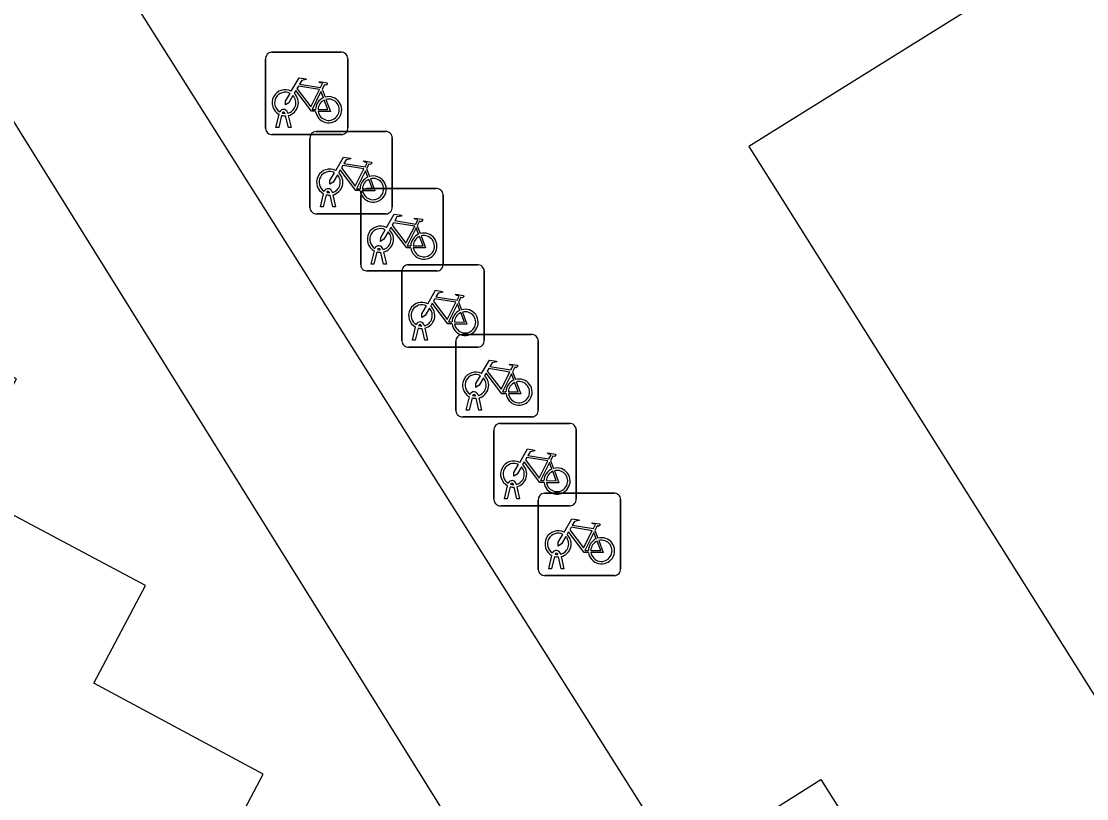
# Model space of a CAD drawing. Extents: x 159280 to 160375, y 384531 to 385872.
# Drawn here: x 159834.9 to 159847.84, y 385493.56 to 385502.99 of the extents above; entities that cross this region are included whole.
import ezdxf

# ---------------------------------------------------------------- set-up
doc = ezdxf.new("R2010")
doc.units = 0
for name, color, linetype in [('IMGEO_Fietsenrek', 7, 'Continuous'), ('IMGEO_Parkeervlak_open', 7, 'Continuous'), ('IMGEO_Rijbaan_lokaal_open', 7, 'Continuous'), ('IMGEO_Voetpad_open', 7, 'Continuous')]:
    doc.layers.add(name, color=color, linetype=linetype)

msp = doc.modelspace()

# ---------------------------------------------------------------- linework, layer by layer
at = {"layer": 'IMGEO_Fietsenrek'}
for p, q in [((159837.943, 385502.62), (159838.784, 385502.62)), ((159838.784, 385502.62), (159837.943, 385502.62)), ((159837.868, 385501.695), (159837.868, 385502.536)), ((159837.868, 385502.536), (159837.868, 385501.695)), ((159838.868, 385502.545), (159838.868, 385501.704)), ((159838.868, 385501.704), (159838.868, 385502.545)), ((159838.555, 385502.169), (159838.591, 385502.074)), ((159837.995, 385501.704), (159838.034, 385501.864)), ((159838.064, 385501.852), (159838.029, 385501.704)), ((159838.106, 385501.876), (159838.105, 385501.88)), ((159838.147, 385501.704), (159838.113, 385501.846)), ((159838.137, 385501.887), (159838.138, 385501.88)), ((159838.145, 385501.85), (159838.18, 385501.704)), ((159838.029, 385501.704), (159837.995, 385501.704)), ((159838.18, 385501.704), (159838.147, 385501.704)), ((159838.793, 385501.62), (159837.952, 385501.62)), ((159837.952, 385501.62), (159838.793, 385501.62)), ((159838.408, 385500.732), (159838.408, 385501.573)), ((159838.408, 385501.573), (159838.408, 385500.732)), ((159838.483, 385501.657), (159839.324, 385501.657)), ((159839.324, 385501.657), (159838.483, 385501.657)), ((159839.408, 385501.582), (159839.408, 385500.741)), ((159839.408, 385500.741), (159839.408, 385501.582)), ((159839.095, 385501.206), (159839.131, 385501.111)), ((159838.535, 385500.741), (159838.574, 385500.901)), ((159838.646, 385500.913), (159838.645, 385500.917)), ((159838.677, 385500.924), (159838.678, 385500.917)), ((159839.099, 385500.964), (159839.94, 385500.964)), ((159839.94, 385500.964), (159839.099, 385500.964)), ((159838.604, 385500.889), (159838.569, 385500.741)), ((159838.687, 385500.741), (159838.653, 385500.883)), ((159838.685, 385500.887), (159838.72, 385500.741)), ((159839.024, 385500.039), (159839.024, 385500.88)), ((159839.024, 385500.88), (159839.024, 385500.039)), ((159840.024, 385500.889), (159840.024, 385500.048)), ((159840.024, 385500.048), (159840.024, 385500.889)), ((159839.333, 385500.657), (159838.492, 385500.657)), ((159838.492, 385500.657), (159839.333, 385500.657)), ((159838.569, 385500.741), (159838.535, 385500.741)), ((159838.72, 385500.741), (159838.687, 385500.741)), ((159839.711, 385500.513), (159839.747, 385500.418)), ((159839.151, 385500.048), (159839.19, 385500.208)), ((159839.22, 385500.196), (159839.185, 385500.048)), ((159839.262, 385500.22), (159839.261, 385500.224)), ((159839.303, 385500.048), (159839.269, 385500.19)), ((159839.293, 385500.231), (159839.294, 385500.224)), ((159839.301, 385500.194), (159839.336, 385500.048)), ((159839.185, 385500.048), (159839.151, 385500.048)), ((159839.336, 385500.048), (159839.303, 385500.048)), ((159839.6, 385500.039), (159840.441, 385500.039)), ((159840.441, 385500.039), (159839.6, 385500.039)), ((159839.949, 385499.964), (159839.108, 385499.964)), ((159839.108, 385499.964), (159839.949, 385499.964)), ((159839.525, 385499.114), (159839.525, 385499.955)), ((159839.525, 385499.955), (159839.525, 385499.114)), ((159840.525, 385499.964), (159840.525, 385499.123)), ((159840.525, 385499.123), (159840.525, 385499.964)), ((159840.212, 385499.588), (159840.248, 385499.493)), ((159839.652, 385499.123), (159839.691, 385499.283)), ((159839.721, 385499.271), (159839.686, 385499.123)), ((159839.763, 385499.295), (159839.762, 385499.299)), ((159839.804, 385499.123), (159839.77, 385499.265)), ((159839.794, 385499.306), (159839.795, 385499.299)), ((159839.802, 385499.269), (159839.837, 385499.123)), ((159839.686, 385499.123), (159839.652, 385499.123)), ((159839.837, 385499.123), (159839.804, 385499.123)), ((159840.18, 385498.267), (159840.18, 385499.108)), ((159840.18, 385499.108), (159840.18, 385498.267)), ((159840.255, 385499.192), (159841.096, 385499.192)), ((159841.096, 385499.192), (159840.255, 385499.192)), ((159841.18, 385499.117), (159841.18, 385498.276)), ((159841.18, 385498.276), (159841.18, 385499.117)), ((159840.45, 385499.039), (159839.609, 385499.039)), ((159839.609, 385499.039), (159840.45, 385499.039)), ((159840.867, 385498.741), (159840.903, 385498.646)), ((159840.307, 385498.276), (159840.346, 385498.436)), ((159840.418, 385498.448), (159840.417, 385498.452)), ((159840.449, 385498.459), (159840.45, 385498.452)), ((159840.376, 385498.424), (159840.341, 385498.276)), ((159840.459, 385498.276), (159840.425, 385498.418)), ((159840.457, 385498.422), (159840.492, 385498.276)), ((159841.105, 385498.192), (159840.264, 385498.192)), ((159840.264, 385498.192), (159841.105, 385498.192)), ((159840.341, 385498.276), (159840.307, 385498.276)), ((159840.492, 385498.276), (159840.459, 385498.276)), ((159840.717, 385498.113), (159841.558, 385498.113)), ((159841.558, 385498.113), (159840.717, 385498.113)), ((159840.642, 385497.188), (159840.642, 385498.029)), ((159840.642, 385498.029), (159840.642, 385497.188)), ((159841.642, 385498.038), (159841.642, 385497.197)), ((159841.642, 385497.197), (159841.642, 385498.038)), ((159841.329, 385497.662), (159841.365, 385497.567)), ((159840.769, 385497.197), (159840.808, 385497.357)), ((159840.838, 385497.345), (159840.803, 385497.197)), ((159840.88, 385497.369), (159840.879, 385497.373)), ((159840.921, 385497.197), (159840.887, 385497.339)), ((159840.911, 385497.38), (159840.912, 385497.373)), ((159840.919, 385497.343), (159840.954, 385497.197)), ((159840.803, 385497.197), (159840.769, 385497.197)), ((159840.954, 385497.197), (159840.921, 385497.197)), ((159841.181, 385496.341), (159841.181, 385497.182)), ((159841.181, 385497.182), (159841.181, 385496.341)), ((159841.256, 385497.266), (159842.097, 385497.266)), ((159842.097, 385497.266), (159841.256, 385497.266)), ((159842.181, 385497.191), (159842.181, 385496.35)), ((159842.181, 385496.35), (159842.181, 385497.191)), ((159841.567, 385497.113), (159840.726, 385497.113)), ((159840.726, 385497.113), (159841.567, 385497.113)), ((159841.868, 385496.815), (159841.904, 385496.72)), ((159841.308, 385496.35), (159841.347, 385496.51)), ((159841.377, 385496.498), (159841.342, 385496.35)), ((159841.419, 385496.522), (159841.418, 385496.526)), ((159841.45, 385496.533), (159841.451, 385496.526)), ((159841.458, 385496.496), (159841.493, 385496.35)), ((159841.46, 385496.35), (159841.426, 385496.492)), ((159842.106, 385496.266), (159841.265, 385496.266)), ((159841.265, 385496.266), (159842.106, 385496.266)), ((159841.342, 385496.35), (159841.308, 385496.35)), ((159841.493, 385496.35), (159841.46, 385496.35))]:
    msp.add_line(p, q, dxfattribs=at)
for points in [[(159838.181, 385502.146), (159838.276, 385502.31), (159838.362, 385502.296), (159838.364, 385502.287), (159838.308, 385502.276), (159838.281, 385502.231), (159838.537, 385502.19)], [(159838.524, 385502.165), (159838.267, 385502.206), (159838.25, 385502.177), (159838.417, 385501.957), (159838.524, 385502.165)], [(159838.537, 385502.19), (159838.562, 385502.239), (159838.556, 385502.243), (159838.533, 385502.247), (159838.521, 385502.254), (159838.52, 385502.257), (159838.522, 385502.262), (159838.617, 385502.247), (159838.619, 385502.237), (159838.609, 385502.224), (159838.597, 385502.218), (159838.583, 385502.224), (159838.555, 385502.169)], [(159838.202, 385502.094), (159838.15, 385502.004), (159838.11, 385501.979), (159838.111, 385502.026), (159838.166, 385502.12)], [(159838.477, 385501.902), (159838.427, 385501.902), (159838.236, 385502.153), (159838.217, 385502.121)], [(159838.572, 385502.067), (159838.542, 385502.144), (159838.433, 385501.926), (159838.476, 385501.926)], [(159838.506, 385501.926), (159838.626, 385501.925), (159838.582, 385502.039)], [(159838.602, 385502.046), (159838.657, 385501.901), (159838.507, 385501.901)], [(159838.721, 385501.183), (159838.816, 385501.347), (159838.902, 385501.333), (159838.904, 385501.324), (159838.848, 385501.313), (159838.821, 385501.268), (159839.077, 385501.227)], [(159839.077, 385501.227), (159839.102, 385501.276), (159839.096, 385501.28), (159839.073, 385501.284), (159839.061, 385501.291), (159839.06, 385501.294), (159839.062, 385501.299), (159839.157, 385501.284), (159839.159, 385501.274), (159839.149, 385501.261), (159839.137, 385501.255), (159839.123, 385501.261), (159839.095, 385501.206)], [(159838.742, 385501.131), (159838.69, 385501.041), (159838.65, 385501.016), (159838.651, 385501.063), (159838.706, 385501.157)], [(159839.017, 385500.939), (159838.967, 385500.939), (159838.776, 385501.19), (159838.757, 385501.158)], [(159839.064, 385501.202), (159838.807, 385501.243), (159838.79, 385501.214), (159838.957, 385500.994), (159839.064, 385501.202)], [(159839.112, 385501.104), (159839.082, 385501.181), (159838.973, 385500.963), (159839.016, 385500.963)], [(159839.046, 385500.963), (159839.166, 385500.962), (159839.122, 385501.076)], [(159839.142, 385501.083), (159839.197, 385500.938), (159839.047, 385500.938)], [(159839.337, 385500.49), (159839.432, 385500.654), (159839.518, 385500.64), (159839.52, 385500.631), (159839.464, 385500.62), (159839.437, 385500.575), (159839.693, 385500.534)], [(159839.68, 385500.509), (159839.423, 385500.55), (159839.406, 385500.521), (159839.573, 385500.301), (159839.68, 385500.509)], [(159839.693, 385500.534), (159839.718, 385500.583), (159839.712, 385500.587), (159839.689, 385500.591), (159839.677, 385500.598), (159839.676, 385500.601), (159839.678, 385500.606), (159839.773, 385500.591), (159839.775, 385500.581), (159839.765, 385500.568), (159839.753, 385500.562), (159839.739, 385500.568), (159839.711, 385500.513)], [(159839.358, 385500.438), (159839.306, 385500.348), (159839.266, 385500.323), (159839.267, 385500.37), (159839.322, 385500.464)], [(159839.633, 385500.246), (159839.583, 385500.246), (159839.392, 385500.497), (159839.373, 385500.465)], [(159839.728, 385500.411), (159839.698, 385500.488), (159839.589, 385500.27), (159839.632, 385500.27)], [(159839.662, 385500.27), (159839.782, 385500.269), (159839.738, 385500.383)], [(159839.758, 385500.39), (159839.813, 385500.245), (159839.663, 385500.245)], [(159839.838, 385499.565), (159839.933, 385499.729), (159840.019, 385499.715), (159840.021, 385499.706), (159839.965, 385499.695), (159839.938, 385499.65), (159840.194, 385499.609)], [(159840.181, 385499.584), (159839.924, 385499.625), (159839.907, 385499.596), (159840.074, 385499.376), (159840.181, 385499.584)], [(159840.194, 385499.609), (159840.219, 385499.658), (159840.213, 385499.662), (159840.19, 385499.666), (159840.178, 385499.673), (159840.177, 385499.676), (159840.179, 385499.681), (159840.274, 385499.666), (159840.276, 385499.656), (159840.266, 385499.643), (159840.254, 385499.637), (159840.24, 385499.643), (159840.212, 385499.588)], [(159839.859, 385499.513), (159839.807, 385499.423), (159839.767, 385499.398), (159839.768, 385499.445), (159839.823, 385499.539)], [(159840.134, 385499.321), (159840.084, 385499.321), (159839.893, 385499.572), (159839.874, 385499.54)], [(159840.229, 385499.486), (159840.199, 385499.563), (159840.09, 385499.345), (159840.133, 385499.345)], [(159840.163, 385499.345), (159840.283, 385499.344), (159840.239, 385499.458)], [(159840.259, 385499.465), (159840.314, 385499.32), (159840.164, 385499.32)], [(159840.493, 385498.718), (159840.588, 385498.882), (159840.674, 385498.868), (159840.676, 385498.859), (159840.62, 385498.848), (159840.593, 385498.803), (159840.849, 385498.762)], [(159840.849, 385498.762), (159840.874, 385498.811), (159840.868, 385498.815), (159840.845, 385498.819), (159840.833, 385498.826), (159840.832, 385498.829), (159840.834, 385498.834), (159840.929, 385498.819), (159840.931, 385498.809), (159840.921, 385498.796), (159840.909, 385498.79), (159840.895, 385498.796), (159840.867, 385498.741)], [(159840.789, 385498.474), (159840.739, 385498.474), (159840.548, 385498.725), (159840.529, 385498.693)], [(159840.836, 385498.737), (159840.579, 385498.778), (159840.562, 385498.749), (159840.729, 385498.529), (159840.836, 385498.737)], [(159840.884, 385498.639), (159840.854, 385498.716), (159840.745, 385498.498), (159840.788, 385498.498)], [(159840.514, 385498.666), (159840.462, 385498.576), (159840.422, 385498.551), (159840.423, 385498.598), (159840.478, 385498.692)], [(159840.818, 385498.498), (159840.938, 385498.497), (159840.894, 385498.611)], [(159840.914, 385498.618), (159840.969, 385498.473), (159840.819, 385498.473)], [(159840.955, 385497.639), (159841.05, 385497.803), (159841.136, 385497.789), (159841.138, 385497.78), (159841.082, 385497.769), (159841.055, 385497.724), (159841.311, 385497.683)], [(159841.298, 385497.658), (159841.041, 385497.699), (159841.024, 385497.67), (159841.191, 385497.45), (159841.298, 385497.658)], [(159841.311, 385497.683), (159841.336, 385497.732), (159841.33, 385497.736), (159841.307, 385497.74), (159841.295, 385497.747), (159841.294, 385497.75), (159841.296, 385497.755), (159841.391, 385497.74), (159841.393, 385497.73), (159841.383, 385497.717), (159841.371, 385497.711), (159841.357, 385497.717), (159841.329, 385497.662)], [(159840.976, 385497.587), (159840.924, 385497.497), (159840.884, 385497.472), (159840.885, 385497.519), (159840.94, 385497.613)], [(159841.251, 385497.395), (159841.201, 385497.395), (159841.01, 385497.646), (159840.991, 385497.614)], [(159841.346, 385497.56), (159841.316, 385497.637), (159841.207, 385497.419), (159841.25, 385497.419)], [(159841.28, 385497.419), (159841.4, 385497.418), (159841.356, 385497.532)], [(159841.376, 385497.539), (159841.431, 385497.394), (159841.281, 385497.394)], [(159841.494, 385496.792), (159841.589, 385496.956), (159841.675, 385496.942), (159841.677, 385496.933), (159841.621, 385496.922), (159841.594, 385496.877), (159841.85, 385496.836)], [(159841.85, 385496.836), (159841.875, 385496.885), (159841.869, 385496.889), (159841.846, 385496.893), (159841.834, 385496.9), (159841.833, 385496.903), (159841.835, 385496.908), (159841.93, 385496.893), (159841.932, 385496.883), (159841.922, 385496.87), (159841.91, 385496.864), (159841.896, 385496.87), (159841.868, 385496.815)], [(159841.515, 385496.74), (159841.463, 385496.65), (159841.423, 385496.625), (159841.424, 385496.672), (159841.479, 385496.766)], [(159841.79, 385496.548), (159841.74, 385496.548), (159841.549, 385496.799), (159841.53, 385496.767)], [(159841.837, 385496.811), (159841.58, 385496.852), (159841.563, 385496.823), (159841.73, 385496.603), (159841.837, 385496.811)], [(159841.885, 385496.713), (159841.855, 385496.79), (159841.746, 385496.572), (159841.789, 385496.572)], [(159841.819, 385496.572), (159841.939, 385496.571), (159841.895, 385496.685)], [(159841.915, 385496.692), (159841.97, 385496.547), (159841.82, 385496.547)]]:
    msp.add_lwpolyline(points, dxfattribs=at)
for centre, radius, start, end in [((159837.946, 385502.542), 0.0779, 92.4484, 184.2845), ((159837.946, 385502.542), 0.0779, 92.4484, 184.2845), ((159838.79, 385502.542), 0.0779, 2.4484, 94.2845), ((159838.79, 385502.542), 0.0779, 2.4484, 94.2845), ((159838.108, 385502.005), 0.159, 62.6766, 242.1369), ((159838.108, 385502.005), 0.129, 63.3192, 238.903), ((159838.108, 385502.005), 0.129, 283.6043, 43.4302), ((159838.108, 385502.005), 0.159, 283.5766, 46.6042), ((159838.635, 385501.921), 0.159, 113.3408, 178.3217), ((159838.635, 385501.921), 0.159, 187.0065, 105.7708), ((159838.635, 385501.921), 0.129, 113.923, 177.9556), ((159838.635, 385501.921), 0.129, 188.6715, 104.5883), ((159838.088, 385501.876), 0.0499, 12.8025, 158.6934), ((159838.108, 385502.005), 0.159, 253.9967, 271.7867), ((159838.088, 385501.876), 0.0174, 12.8025, 163.4502), ((159838.108, 385502.005), 0.129, 253.415, 269.0204), ((159837.946, 385501.698), 0.0779, 182.4484, 274.2845), ((159837.946, 385501.698), 0.0779, 182.4484, 274.2845), ((159838.79, 385501.698), 0.0779, 272.4484, 4.2845), ((159838.79, 385501.698), 0.0779, 272.4484, 4.2845), ((159838.486, 385501.579), 0.0779, 92.4484, 184.2845), ((159838.486, 385501.579), 0.0779, 92.4484, 184.2845), ((159839.33, 385501.579), 0.0779, 2.4484, 94.2845), ((159839.33, 385501.579), 0.0779, 2.4484, 94.2845), ((159838.648, 385501.042), 0.159, 62.6766, 242.1369), ((159838.648, 385501.042), 0.129, 63.3192, 238.903), ((159838.648, 385501.042), 0.159, 283.5766, 46.6042), ((159838.648, 385501.042), 0.129, 283.6043, 43.4302), ((159839.175, 385500.958), 0.159, 113.3408, 178.3217), ((159839.175, 385500.958), 0.159, 187.0065, 105.7708), ((159839.175, 385500.958), 0.129, 113.923, 177.9556), ((159839.175, 385500.958), 0.129, 188.6715, 104.5883), ((159838.628, 385500.913), 0.0499, 12.8025, 158.6934), ((159838.628, 385500.913), 0.0174, 12.8025, 163.4502), ((159838.648, 385501.042), 0.129, 253.415, 269.0204), ((159839.102, 385500.886), 0.0779, 92.4484, 184.2845), ((159839.102, 385500.886), 0.0779, 92.4484, 184.2845), ((159839.946, 385500.886), 0.0779, 2.4484, 94.2845), ((159839.946, 385500.886), 0.0779, 2.4484, 94.2845), ((159838.648, 385501.042), 0.159, 253.9967, 271.7867), ((159838.486, 385500.735), 0.0779, 182.4484, 274.2845), ((159838.486, 385500.735), 0.0779, 182.4484, 274.2845), ((159839.33, 385500.735), 0.0779, 272.4484, 4.2845), ((159839.33, 385500.735), 0.0779, 272.4484, 4.2845), ((159839.264, 385500.349), 0.159, 62.6766, 242.1369), ((159839.264, 385500.349), 0.129, 63.3192, 238.903), ((159839.264, 385500.349), 0.129, 283.6043, 43.4302), ((159839.264, 385500.349), 0.159, 283.5766, 46.6042), ((159839.791, 385500.265), 0.159, 113.3408, 178.3217), ((159839.791, 385500.265), 0.159, 187.0065, 105.7708), ((159839.791, 385500.265), 0.129, 113.923, 177.9556), ((159839.791, 385500.265), 0.129, 188.6715, 104.5883), ((159839.244, 385500.22), 0.0499, 12.8025, 158.6934), ((159839.264, 385500.349), 0.159, 253.9967, 271.7867), ((159839.244, 385500.22), 0.0174, 12.8025, 163.4502), ((159839.264, 385500.349), 0.129, 253.415, 269.0204), ((159839.102, 385500.042), 0.0779, 182.4484, 274.2845), ((159839.102, 385500.042), 0.0779, 182.4484, 274.2845), ((159839.603, 385499.961), 0.0779, 92.4484, 184.2845), ((159839.603, 385499.961), 0.0779, 92.4484, 184.2845), ((159839.946, 385500.042), 0.0779, 272.4484, 4.2845), ((159839.946, 385500.042), 0.0779, 272.4484, 4.2845), ((159840.447, 385499.961), 0.0779, 2.4484, 94.2845), ((159840.447, 385499.961), 0.0779, 2.4484, 94.2845), ((159839.765, 385499.424), 0.159, 62.6766, 242.1369), ((159839.765, 385499.424), 0.129, 63.3192, 238.903), ((159839.765, 385499.424), 0.129, 283.6043, 43.4302), ((159839.765, 385499.424), 0.159, 283.5766, 46.6042), ((159840.292, 385499.34), 0.159, 113.3408, 178.3217), ((159840.292, 385499.34), 0.159, 187.0065, 105.7708), ((159839.745, 385499.295), 0.0499, 12.8025, 158.6934), ((159840.292, 385499.34), 0.129, 113.923, 177.9556), ((159840.292, 385499.34), 0.129, 188.6715, 104.5883), ((159839.765, 385499.424), 0.159, 253.9967, 271.7867), ((159839.745, 385499.295), 0.0174, 12.8025, 163.4502), ((159839.765, 385499.424), 0.129, 253.415, 269.0204), ((159839.603, 385499.117), 0.0779, 182.4484, 274.2845), ((159839.603, 385499.117), 0.0779, 182.4484, 274.2845), ((159840.258, 385499.114), 0.0779, 92.4484, 184.2845), ((159840.258, 385499.114), 0.0779, 92.4484, 184.2845), ((159840.447, 385499.117), 0.0779, 272.4484, 4.2845), ((159840.447, 385499.117), 0.0779, 272.4484, 4.2845), ((159841.102, 385499.114), 0.0779, 2.4484, 94.2845), ((159841.102, 385499.114), 0.0779, 2.4484, 94.2845), ((159840.42, 385498.577), 0.159, 62.6766, 242.1369), ((159840.42, 385498.577), 0.129, 63.3192, 238.903), ((159840.42, 385498.577), 0.129, 283.6043, 43.4302), ((159840.42, 385498.577), 0.159, 283.5766, 46.6042), ((159840.947, 385498.493), 0.159, 113.3408, 178.3217), ((159840.947, 385498.493), 0.159, 187.0065, 105.7708), ((159840.947, 385498.493), 0.129, 113.923, 177.9556), ((159840.947, 385498.493), 0.129, 188.6715, 104.5883), ((159840.4, 385498.448), 0.0499, 12.8025, 158.6934), ((159840.4, 385498.448), 0.0174, 12.8025, 163.4502), ((159840.42, 385498.577), 0.129, 253.415, 269.0204), ((159840.42, 385498.577), 0.159, 253.9967, 271.7867), ((159840.258, 385498.27), 0.0779, 182.4484, 274.2845), ((159840.258, 385498.27), 0.0779, 182.4484, 274.2845), ((159841.102, 385498.27), 0.0779, 272.4484, 4.2845), ((159841.102, 385498.27), 0.0779, 272.4484, 4.2845), ((159840.72, 385498.035), 0.0779, 92.4484, 184.2845), ((159840.72, 385498.035), 0.0779, 92.4484, 184.2845), ((159841.564, 385498.035), 0.0779, 2.4484, 94.2845), ((159841.564, 385498.035), 0.0779, 2.4484, 94.2845), ((159840.882, 385497.498), 0.159, 62.6766, 242.1369), ((159840.882, 385497.498), 0.129, 63.3192, 238.903), ((159840.882, 385497.498), 0.129, 283.6043, 43.4302), ((159840.882, 385497.498), 0.159, 283.5766, 46.6042), ((159841.409, 385497.414), 0.159, 113.3408, 178.3217), ((159841.409, 385497.414), 0.159, 187.0065, 105.7708), ((159841.409, 385497.414), 0.129, 113.923, 177.9556), ((159841.409, 385497.414), 0.129, 188.6715, 104.5883), ((159840.862, 385497.369), 0.0499, 12.8025, 158.6934), ((159840.882, 385497.498), 0.159, 253.9967, 271.7867), ((159840.862, 385497.369), 0.0174, 12.8025, 163.4502), ((159840.882, 385497.498), 0.129, 253.415, 269.0204), ((159840.72, 385497.191), 0.0779, 182.4484, 274.2845), ((159840.72, 385497.191), 0.0779, 182.4484, 274.2845), ((159841.259, 385497.188), 0.0779, 92.4484, 184.2845), ((159841.259, 385497.188), 0.0779, 92.4484, 184.2845), ((159841.564, 385497.191), 0.0779, 272.4484, 4.2845), ((159841.564, 385497.191), 0.0779, 272.4484, 4.2845), ((159842.103, 385497.188), 0.0779, 2.4484, 94.2845), ((159842.103, 385497.188), 0.0779, 2.4484, 94.2845), ((159841.421, 385496.651), 0.159, 62.6766, 242.1369), ((159841.421, 385496.651), 0.129, 63.3192, 238.903), ((159841.421, 385496.651), 0.159, 283.5766, 46.6042), ((159841.421, 385496.651), 0.129, 283.6043, 43.4302), ((159841.948, 385496.567), 0.159, 113.3408, 178.3217), ((159841.948, 385496.567), 0.159, 187.0065, 105.7708), ((159841.948, 385496.567), 0.129, 113.923, 177.9556), ((159841.948, 385496.567), 0.129, 188.6715, 104.5883), ((159841.401, 385496.522), 0.0499, 12.8025, 158.6934), ((159841.421, 385496.651), 0.159, 253.9967, 271.7867), ((159841.401, 385496.522), 0.0174, 12.8025, 163.4502), ((159841.421, 385496.651), 0.129, 253.415, 269.0204), ((159841.259, 385496.344), 0.0779, 182.4484, 274.2845), ((159841.259, 385496.344), 0.0779, 182.4484, 274.2845), ((159842.103, 385496.344), 0.0779, 272.4484, 4.2845), ((159842.103, 385496.344), 0.0779, 272.4484, 4.2845)]:
    msp.add_arc(centre, radius, start, end, dxfattribs=at)
at = {"layer": 'IMGEO_Parkeervlak_open'}
msp.add_lwpolyline([(159835.092, 385488.659), (159837.84, 385493.854), (159835.785, 385494.959), (159836.412, 385496.145), (159834.147, 385497.346), (159834.844, 385498.654), (159832.592, 385499.861), (159833.289, 385501.171), (159830.395, 385502.728), (159828.464, 385499.234)], dxfattribs=at)
at = {"layer": 'IMGEO_Rijbaan_lokaal_open'}
for points in [[(159862.053, 385498.411), (159855.687, 385508.918), (159843.738, 385501.474), (159850.403, 385490.891)], [(159836.253, 385503.261), (159842.91, 385492.718), (159844.614, 385493.79), (159847.606, 385489.047)]]:
    msp.add_lwpolyline(points, dxfattribs=at)
at = {"layer": 'IMGEO_Voetpad_open'}
msp.add_lwpolyline([(159809.878, 385529.013), (159806.473, 385534.483), (159812.202, 385538.048), (159840.851, 385492.078)], dxfattribs=at)

doc.saveas('drawing.dxf')
